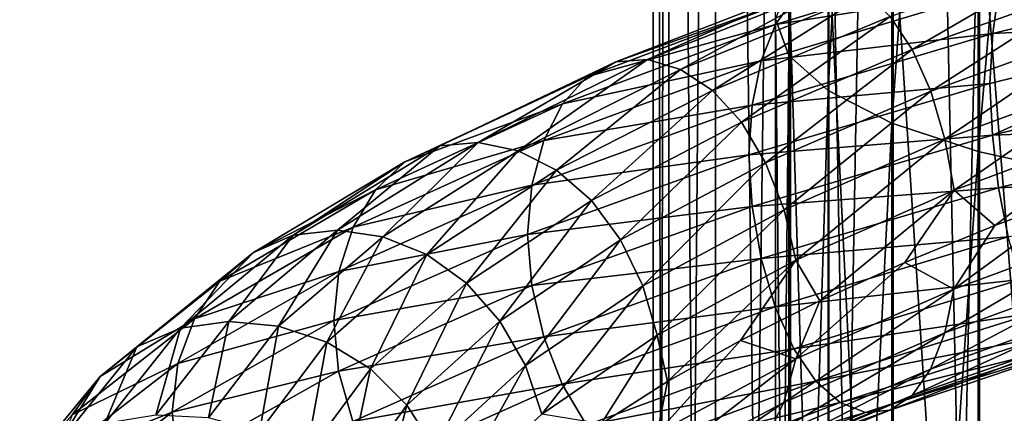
# Model space of a CAD drawing. Header units: metres. Extents: x -80 to 80, y -455 to 95.
# Tile 320 of 656: x -17.78 to -5.69, y -148.14 to -143.31. Entities that reach past the tile are written whole.
import ezdxf

# ---------------------------------------------------------------- set-up
doc = ezdxf.new("R2010")
doc.units = ezdxf.units.M
doc.layers.add('solid_501010_k_02', color=7, linetype='CONTINUOUS')
doc.layers.add('solid_501010_k_02_01', color=7, linetype='CONTINUOUS')

msp = doc.modelspace()

# ---------------------------------------------------------------- linework, layer by layer
at = {"layer": 'solid_501010_k_02'}
for points in [[(-7.071068, -182.796509, 229.594528), (-7.071068, -111.499275, 181.503937), (-8.314696, -112.346657, 180.24765)], [(-8.314696, -183.64389, 228.338242), (-8.314696, -112.346657, 180.24765), (-9.238795, -113.313431, 178.814346)], [(-8.314696, -183.64389, 228.338242), (-7.071068, -182.796509, 229.594528), (-8.314696, -112.346657, 180.24765)], [(-9.238795, -184.610657, 226.904938), (-9.238795, -113.313431, 178.814346), (-9.807853, -114.362434, 177.259125)], [(-9.238795, -184.610657, 226.904938), (-8.314696, -183.64389, 228.338242), (-9.238795, -113.313431, 178.814346)], [(-9.807853, -185.659668, 225.349716), (-9.807853, -114.362434, 177.259125), (-10, -115.453369, 175.641754)], [(-9.807853, -185.659668, 225.349716), (-9.238795, -184.610657, 226.904938), (-9.807853, -114.362434, 177.259125)], [(-10, -186.750595, 223.732346), (-10, -115.453369, 175.641754), (-9.807853, -116.544296, 174.024384)], [(-10, -186.750595, 223.732346), (-9.807853, -185.659668, 225.349716), (-10, -115.453369, 175.641754)], [(-9.807853, -187.841522, 222.114975), (-10, -186.750595, 223.732346), (-9.807853, -116.544296, 174.024384)], [(-9.807853, -187.841522, 222.114975), (-9.807853, -116.544296, 174.024384), (-9.238795, -117.593307, 172.469177)], [(-9.238795, -188.890533, 220.559753), (-9.807853, -187.841522, 222.114975), (-9.238795, -117.593307, 172.469177)], [(-9.238795, -188.890533, 220.559753), (-9.238795, -117.593307, 172.469177), (-8.314696, -118.560074, 171.035873)], [(-8.314696, -189.8573, 219.126465), (-9.238795, -188.890533, 220.559753), (-8.314696, -118.560074, 171.035873)], [(-8.338623, -128.167648, 1127.108154), (-8.338623, -143.746277, 1131.879883), (-8.499992, -143.297607, 1133.478516)], [(-7.856166, -128.72226, 1125.610596), (-8.338623, -143.746277, 1131.879883), (-8.338623, -128.167648, 1127.108154)], [(-7.856166, -128.72226, 1125.610596), (-7.856166, -144.177811, 1130.342407), (-8.338623, -143.746277, 1131.879883)], [(-8.002141, -142.872208, 1151.690186), (-10.461765, -143.825226, 1150.300781), (-8.273706, -143.042755, 1152.261353)], [(-8.499992, -143.297607, 1133.478516), (-8.33406, -159.028595, 1138.616089), (-8.33406, -142.84906, 1135.07666)], [(-8.273706, -143.042755, 1152.261353), (-10.816802, -144.007217, 1150.819092), (-8.501722, -143.365768, 1152.782104)], [(-10.461765, -143.825226, 1150.300781), (-10.816802, -144.007217, 1150.819092), (-8.273706, -143.042755, 1152.261353)], [(-8.501722, -143.365768, 1152.782104), (-11.114904, -144.33844, 1151.294556), (-8.676267, -143.813995, 1153.225952)], [(-10.816802, -144.007217, 1150.819092), (-11.114904, -144.33844, 1151.294556), (-8.501722, -143.365768, 1152.782104)], [(-8.499992, -143.297607, 1133.478516), (-8.499992, -159.346252, 1136.986816), (-8.33406, -159.028595, 1138.616089)], [(-8.338623, -143.746277, 1131.879883), (-8.499992, -159.346252, 1136.986816), (-8.499992, -143.297607, 1133.478516)], [(-8.338623, -143.746277, 1131.879883), (-8.338623, -159.664001, 1135.357056), (-8.499992, -159.346252, 1136.986816)], [(-7.856166, -144.177811, 1130.342407), (-8.338623, -159.664001, 1135.357056), (-8.338623, -143.746277, 1131.879883)], [(-10.461765, -143.825226, 1150.300781), (-12.6206, -144.857056, 1148.524658), (-10.816802, -144.007217, 1150.819092)], [(-12.147844, -144.813492, 1148.064331), (-12.6206, -144.857056, 1148.524658), (-10.461765, -143.825226, 1150.300781)], [(-10.069879, -143.798233, 1149.768433), (-12.147844, -144.813492, 1148.064331), (-10.461765, -143.825226, 1150.300781)], [(-11.660351, -144.91507, 1147.623169), (-12.147844, -144.813492, 1148.064331), (-10.069879, -143.798233, 1149.768433)], [(-9.665773, -143.918167, 1149.253784), (-11.660351, -144.91507, 1147.623169), (-10.069879, -143.798233, 1149.768433)], [(-8.676267, -143.813995, 1153.225952), (-11.343098, -144.791412, 1151.702759), (-8.787889, -144.357681, 1153.567017)], [(-11.114904, -144.33844, 1151.294556), (-11.343098, -144.791412, 1151.702759), (-8.676267, -143.813995, 1153.225952)], [(-10.816802, -144.007217, 1150.819092), (-13.0489, -145.052597, 1148.976929), (-11.114904, -144.33844, 1151.294556)], [(-12.6206, -144.857056, 1148.524658), (-13.0489, -145.052597, 1148.976929), (-10.816802, -144.007217, 1150.819092)], [(-11.187923, -145.154739, 1147.227783), (-11.660351, -144.91507, 1147.623169), (-9.665773, -143.918167, 1149.253784)], [(-9.274158, -144.176697, 1148.787842), (-11.187923, -145.154739, 1147.227783), (-9.665773, -143.918167, 1149.253784)], [(-10.760269, -145.525436, 1146.904663), (-11.187923, -145.154739, 1147.227783), (-9.274158, -144.176697, 1148.787842)], [(-8.919657, -144.565506, 1148.401489), (-10.760269, -145.525436, 1146.904663), (-9.274158, -144.176697, 1148.787842)], [(-7.856166, -144.177811, 1130.342407), (-7.856166, -159.969589, 1133.789673), (-8.338623, -159.664001, 1135.357056)], [(-11.114904, -144.33844, 1151.294556), (-13.408516, -145.393448, 1149.395996), (-11.343098, -144.791412, 1151.702759)], [(-13.0489, -145.052597, 1148.976929), (-13.408516, -145.393448, 1149.395996), (-11.114904, -144.33844, 1151.294556)], [(-8.787889, -144.357681, 1153.567017), (-11.489031, -145.336166, 1152.019775), (-8.827399, -144.965836, 1153.779175)], [(-11.343098, -144.791412, 1151.702759), (-11.489031, -145.336166, 1152.019775), (-8.787889, -144.357681, 1153.567017)], [(-10.401499, -146.009293, 1146.672119), (-10.760269, -145.525436, 1146.904663), (-8.919657, -144.565506, 1148.401489)], [(-8.622256, -145.065643, 1148.116577), (-10.401499, -146.009293, 1146.672119), (-8.919657, -144.565506, 1148.401489)], [(-12.6206, -144.857056, 1148.524658), (-14.417479, -145.952133, 1146.415771), (-13.0489, -145.052597, 1148.976929)], [(-13.877414, -145.889847, 1146.040039), (-14.417479, -145.952133, 1146.415771), (-12.6206, -144.857056, 1148.524658)], [(-12.147844, -144.813492, 1148.064331), (-13.877414, -145.889847, 1146.040039), (-12.6206, -144.857056, 1148.524658)], [(-13.320513, -145.970642, 1145.685181), (-13.877414, -145.889847, 1146.040039), (-12.147844, -144.813492, 1148.064331)], [(-11.343098, -144.791412, 1151.702759), (-13.683799, -145.851807, 1149.76001), (-11.489031, -145.336166, 1152.019775)], [(-13.408516, -145.393448, 1149.395996), (-13.683799, -145.851807, 1149.76001), (-11.343098, -144.791412, 1151.702759)], [(-11.660351, -144.91507, 1147.623169), (-13.320513, -145.970642, 1145.685181), (-12.147844, -144.813492, 1148.064331)], [(-12.780823, -146.188889, 1145.372681), (-13.320513, -145.970642, 1145.685181), (-11.660351, -144.91507, 1147.623169)], [(-11.187923, -145.154739, 1147.227783), (-12.780823, -146.188889, 1145.372681), (-11.660351, -144.91507, 1147.623169)], [(-8.827399, -144.965836, 1153.779175), (-11.545016, -145.943375, 1152.218506), (-8.788732, -145.599487, 1153.84375)], [(-11.489031, -145.336166, 1152.019775), (-11.545016, -145.943375, 1152.218506), (-8.827399, -144.965836, 1153.779175)], [(-13.0489, -145.052597, 1148.976929), (-14.906758, -146.162872, 1146.790649), (-13.408516, -145.393448, 1149.395996)], [(-14.417479, -145.952133, 1146.415771), (-14.906758, -146.162872, 1146.790649), (-13.0489, -145.052597, 1148.976929)], [(-10.127226, -146.572174, 1146.536499), (-10.401499, -146.009293, 1146.672119), (-8.622256, -145.065643, 1148.116577)], [(-8.394899, -145.642166, 1147.942017), (-10.127226, -146.572174, 1146.536499), (-8.622256, -145.065643, 1148.116577)], [(-12.29228, -146.53894, 1145.123901), (-12.780823, -146.188889, 1145.372681), (-11.187923, -145.154739, 1147.227783)], [(-10.760269, -145.525436, 1146.904663), (-12.29228, -146.53894, 1145.123901), (-11.187923, -145.154739, 1147.227783)], [(-11.489031, -145.336166, 1152.019775), (-13.859845, -146.397507, 1150.047485), (-11.545016, -145.943375, 1152.218506)], [(-13.683799, -145.851807, 1149.76001), (-13.859845, -146.397507, 1150.047485), (-11.489031, -145.336166, 1152.019775)], [(-13.408516, -145.393448, 1149.395996), (-15.317575, -146.514435, 1147.143799), (-13.683799, -145.851807, 1149.76001)], [(-14.906758, -146.162872, 1146.790649), (-15.317575, -146.514435, 1147.143799), (-13.408516, -145.393448, 1149.395996)], [(-6.310328, -145.399094, 1148.961182), (-7.956479, -146.757217, 1148.113647), (-8.249939, -146.259247, 1147.885376)], [(-11.882429, -147.004196, 1144.952881), (-12.29228, -146.53894, 1145.123901), (-10.760269, -145.525436, 1146.904663)], [(-10.401499, -146.009293, 1146.672119), (-11.882429, -147.004196, 1144.952881), (-10.760269, -145.525436, 1146.904663)], [(-11.545016, -145.943375, 1152.218506), (-11.490131, -146.568924, 1152.290649), (-8.788732, -145.599487, 1153.84375)], [(-8.788732, -145.599487, 1153.84375), (-11.490131, -146.568924, 1152.290649), (-8.677853, -146.236588, 1153.765747)], [(-9.952353, -147.178986, 1146.503784), (-10.127226, -146.572174, 1146.536499), (-8.394899, -145.642166, 1147.942017)], [(-8.249939, -146.259247, 1147.885376), (-9.952353, -147.178986, 1146.503784), (-8.394899, -145.642166, 1147.942017)], [(-14.417479, -145.952133, 1146.415771), (-15.801473, -147.093048, 1144.039429), (-14.906758, -146.162872, 1146.790649)], [(-15.209565, -147.010513, 1143.758057), (-15.801473, -147.093048, 1144.039429), (-14.417479, -145.952133, 1146.415771)], [(-13.683799, -145.851807, 1149.76001), (-15.632052, -146.978622, 1147.456299), (-13.859845, -146.397507, 1150.047485)], [(-15.317575, -146.514435, 1147.143799), (-15.632052, -146.978622, 1147.456299), (-13.683799, -145.851807, 1149.76001)], [(-13.877414, -145.889847, 1146.040039), (-15.209565, -147.010513, 1143.758057), (-14.417479, -145.952133, 1146.415771)], [(-14.599205, -147.068756, 1143.499756), (-15.209565, -147.010513, 1143.758057), (-13.877414, -145.889847, 1146.040039)], [(-13.320513, -145.970642, 1145.685181), (-14.599205, -147.068756, 1143.499756), (-13.877414, -145.889847, 1146.040039)], [(-11.545016, -145.943375, 1152.218506), (-13.920158, -146.998459, 1150.238525), (-11.490131, -146.568924, 1152.290649)], [(-13.859845, -146.397507, 1150.047485), (-13.920158, -146.998459, 1150.238525), (-11.545016, -145.943375, 1152.218506)], [(-14.007708, -147.263702, 1143.280273), (-14.599205, -147.068756, 1143.499756), (-13.320513, -145.970642, 1145.685181)], [(-12.780823, -146.188889, 1145.372681), (-14.007708, -147.263702, 1143.280273), (-13.320513, -145.970642, 1145.685181)], [(-11.569106, -147.551422, 1144.863525), (-11.882429, -147.004196, 1144.952881), (-10.401499, -146.009293, 1146.672119)], [(-10.127226, -146.572174, 1146.536499), (-11.569106, -147.551422, 1144.863525), (-10.401499, -146.009293, 1146.672119)], [(-14.906758, -146.162872, 1146.790649), (-16.337721, -147.32016, 1144.327759), (-15.317575, -146.514435, 1147.143799)], [(-15.801473, -147.093048, 1144.039429), (-16.337721, -147.32016, 1144.327759), (-14.906758, -146.162872, 1146.790649)], [(-13.472268, -147.591263, 1143.114746), (-14.007708, -147.263702, 1143.280273), (-12.780823, -146.188889, 1145.372681)], [(-12.29228, -146.53894, 1145.123901), (-13.472268, -147.591263, 1143.114746), (-12.780823, -146.188889, 1145.372681)], [(-11.490131, -146.568924, 1152.290649), (-11.345171, -147.196564, 1152.231079), (-8.677853, -146.236588, 1153.765747)], [(-8.677853, -146.236588, 1153.765747), (-11.345171, -147.196564, 1152.231079), (-8.503948, -146.831024, 1153.554077)], [(-8.249939, -146.259247, 1147.885376), (-9.824926, -147.747589, 1146.642822), (-9.952353, -147.178986, 1146.503784)], [(-8.249939, -146.259247, 1147.885376), (-8.92917, -147.244415, 1147.421265), (-9.824926, -147.747589, 1146.642822)], [(-8.249939, -146.259247, 1147.885376), (-7.956479, -146.757217, 1148.113647), (-8.92917, -147.244415, 1147.421265)], [(-13.859845, -146.397507, 1150.047485), (-15.833164, -147.525101, 1147.709351), (-13.920158, -146.998459, 1150.238525)], [(-15.632052, -146.978622, 1147.456299), (-15.833164, -147.525101, 1147.709351), (-13.859845, -146.397507, 1150.047485)], [(-15.317575, -146.514435, 1147.143799), (-16.787973, -147.683136, 1144.6073), (-15.632052, -146.978622, 1147.456299)], [(-16.337721, -147.32016, 1144.327759), (-16.787973, -147.683136, 1144.6073), (-15.317575, -146.514435, 1147.143799)], [(-13.023073, -148.036179, 1143.012695), (-13.472268, -147.591263, 1143.114746), (-12.29228, -146.53894, 1145.123901)], [(-11.882429, -147.004196, 1144.952881), (-13.023073, -148.036179, 1143.012695), (-12.29228, -146.53894, 1145.123901)], [(-13.920158, -146.998459, 1150.238525), (-13.861173, -147.618713, 1150.312012), (-11.490131, -146.568924, 1152.290649)], [(-11.490131, -146.568924, 1152.290649), (-13.861173, -147.618713, 1150.312012), (-11.345171, -147.196564, 1152.231079)], [(-11.369335, -148.146393, 1144.859009), (-11.569106, -147.551422, 1144.863525), (-10.127226, -146.572174, 1146.536499)], [(-9.952353, -147.178986, 1146.503784), (-11.369335, -148.146393, 1144.859009), (-10.127226, -146.572174, 1146.536499)], [(-11.345171, -147.196564, 1152.231079), (-11.117814, -147.779236, 1152.050293), (-8.503948, -146.831024, 1153.554077)], [(-8.503948, -146.831024, 1153.554077), (-11.117814, -147.779236, 1152.050293), (-8.276468, -147.344803, 1153.219727)], [(-15.632052, -146.978622, 1147.456299), (-17.132639, -148.153412, 1144.862305), (-15.833164, -147.525101, 1147.709351)], [(-16.787973, -147.683136, 1144.6073), (-17.132639, -148.153412, 1144.862305), (-15.632052, -146.978622, 1147.456299)], [(-15.209565, -147.010513, 1143.758057), (-16.103968, -148.158478, 1141.285645), (-15.801473, -147.093048, 1144.039429)], [(-15.457715, -148.193085, 1141.131592), (-16.103968, -148.158478, 1141.285645), (-15.209565, -147.010513, 1143.758057)], [(-13.920158, -146.998459, 1150.238525), (-15.903956, -148.122482, 1147.884399), (-13.861173, -147.618713, 1150.312012)], [(-15.833164, -147.525101, 1147.709351), (-15.903956, -148.122482, 1147.884399), (-13.920158, -146.998459, 1150.238525)], [(-14.599205, -147.068756, 1143.499756), (-15.457715, -148.193085, 1141.131592), (-15.209565, -147.010513, 1143.758057)], [(-12.679673, -148.566269, 1142.97522), (-13.023073, -148.036179, 1143.012695), (-11.882429, -147.004196, 1144.952881)], [(-11.569106, -147.551422, 1144.863525), (-12.679673, -148.566269, 1142.97522), (-11.882429, -147.004196, 1144.952881)], [(-15.801473, -147.093048, 1144.039429), (-16.730682, -148.262161, 1141.46521), (-16.337721, -147.32016, 1144.327759)], [(-16.103968, -148.158478, 1141.285645), (-16.730682, -148.262161, 1141.46521), (-15.801473, -147.093048, 1144.039429)], [(-14.831435, -148.363571, 1141.012207), (-15.457715, -148.193085, 1141.131592), (-14.599205, -147.068756, 1143.499756)], [(-14.007708, -147.263702, 1143.280273), (-14.831435, -148.363571, 1141.012207), (-14.599205, -147.068756, 1143.499756)], [(-14.264508, -148.66745, 1140.936646), (-14.831435, -148.363571, 1141.012207), (-14.007708, -147.263702, 1143.280273)], [(-13.472268, -147.591263, 1143.114746), (-14.264508, -148.66745, 1140.936646), (-14.007708, -147.263702, 1143.280273)], [(-13.861173, -147.618713, 1150.312012), (-13.6863, -148.234711, 1150.276001), (-11.345171, -147.196564, 1152.231079)], [(-11.345171, -147.196564, 1152.231079), (-13.6863, -148.234711, 1150.276001), (-11.117814, -147.779236, 1152.050293)], [(-9.952353, -147.178986, 1146.503784), (-10.63827, -148.265732, 1145.784424), (-11.369335, -148.146393, 1144.859009)], [(-9.952353, -147.178986, 1146.503784), (-9.824926, -147.747589, 1146.642822), (-10.63827, -148.265732, 1145.784424)], [(-9.95368, -148.379364, 1146.763672), (-9.824926, -147.747589, 1146.642822), (-8.92917, -147.244415, 1147.421265)], [(-8.25104, -147.467712, 1148.150879), (-9.95368, -148.379364, 1146.763672), (-8.92917, -147.244415, 1147.421265)], [(-16.337721, -147.32016, 1144.327759), (-17.298466, -148.506317, 1141.6604), (-16.787973, -147.683136, 1144.6073)], [(-16.730682, -148.262161, 1141.46521), (-17.298466, -148.506317, 1141.6604), (-16.337721, -147.32016, 1144.327759)], [(-11.117814, -147.779236, 1152.050293), (-10.820414, -148.279709, 1151.757446), (-8.276468, -147.344803, 1153.219727)], [(-10.129726, -148.918076, 1147.044434), (-9.95368, -148.379364, 1146.763672), (-8.25104, -147.467712, 1148.150879)], [(-8.396973, -148.00415, 1148.460815), (-10.129726, -148.918076, 1147.044434), (-8.25104, -147.467712, 1148.150879)], [(-15.833164, -147.525101, 1147.709351), (-17.353056, -148.700439, 1145.077148), (-15.903956, -148.122482, 1147.884399)], [(-17.132639, -148.153412, 1144.862305), (-17.353056, -148.700439, 1145.077148), (-15.833164, -147.525101, 1147.709351)], [(-15.903956, -148.122482, 1147.884399), (-15.834681, -148.732605, 1147.967041), (-13.861173, -147.618713, 1150.312012)], [(-13.861173, -147.618713, 1150.312012), (-15.834681, -148.732605, 1147.967041), (-13.6863, -148.234711, 1150.276001)], [(-13.788899, -149.090927, 1140.90918), (-14.264508, -148.66745, 1140.936646), (-13.472268, -147.591263, 1143.114746)], [(-13.023073, -148.036179, 1143.012695), (-13.788899, -149.090927, 1140.90918), (-13.472268, -147.591263, 1143.114746)], [(-12.460725, -149.148178, 1143.002686), (-12.679673, -148.566269, 1142.97522), (-11.569106, -147.551422, 1144.863525)], [(-11.369335, -148.146393, 1144.859009), (-12.460725, -149.148178, 1143.002686), (-11.569106, -147.551422, 1144.863525)], [(-16.787973, -147.683136, 1144.6073), (-17.775196, -148.881073, 1141.860596), (-17.132639, -148.153412, 1144.862305)], [(-17.298466, -148.506317, 1141.6604), (-17.775196, -148.881073, 1141.860596), (-16.787973, -147.683136, 1144.6073)], [(-9.95368, -148.379364, 1146.763672), (-10.63827, -148.265732, 1145.784424), (-9.824926, -147.747589, 1146.642822)], [(-13.6863, -148.234711, 1150.276001), (-13.412026, -148.803055, 1150.134155), (-11.117814, -147.779236, 1152.050293)], [(-11.117814, -147.779236, 1152.050293), (-13.412026, -148.803055, 1150.134155), (-10.820414, -148.279709, 1151.757446)], [(-10.405009, -149.374084, 1147.400513), (-10.129726, -148.918076, 1147.044434), (-8.396973, -148.00415, 1148.460815)], [(-8.625166, -148.454163, 1148.86084), (-10.405009, -149.374084, 1147.400513), (-8.396973, -148.00415, 1148.460815)], [(-15.903956, -148.122482, 1147.884399), (-17.429758, -149.291977, 1145.238281), (-15.834681, -148.732605, 1147.967041)], [(-17.353056, -148.700439, 1145.077148), (-17.429758, -149.291977, 1145.238281), (-15.903956, -148.122482, 1147.884399)], [(-13.425304, -149.602875, 1140.927734), (-13.788899, -149.090927, 1140.90918), (-13.023073, -148.036179, 1143.012695)], [(-12.679673, -148.566269, 1142.97522), (-13.425304, -149.602875, 1140.927734), (-13.023073, -148.036179, 1143.012695)]]:
    msp.add_3dface(points, dxfattribs=at)
at = {"layer": 'solid_501010_k_02_01'}
for points in [[(-5.555702, -182.101074, 230.625549), (-5.555702, -110.803848, 182.534958), (-7.071068, -111.499275, 181.503937)], [(-7.071068, -182.796509, 229.594528), (-5.555702, -182.101074, 230.625549), (-7.071068, -111.499275, 181.503937)], [(-8.314696, -189.8573, 219.126465), (-8.314696, -118.560074, 171.035873), (-7.071068, -119.407455, 169.779587)], [(-7.071068, -190.704681, 217.870163), (-8.314696, -189.8573, 219.126465), (-7.071068, -119.407455, 169.779587)], [(-7.071068, -190.704681, 217.870163), (-7.071068, -119.407455, 169.779587), (-5.555702, -120.102882, 168.748566)], [(-5.555702, -191.400116, 216.839157), (-7.071068, -190.704681, 217.870163), (-5.555702, -120.102882, 168.748566)], [(-7.071198, -129.233459, 1124.230347), (-7.856166, -144.177811, 1130.342407), (-7.856166, -128.72226, 1125.610596)], [(-7.071198, -129.233459, 1124.230347), (-7.071198, -144.575562, 1128.925293), (-7.856166, -144.177811, 1130.342407)], [(-6.013947, -129.68158, 1123.020386), (-7.071198, -144.575562, 1128.925293), (-7.071198, -129.233459, 1124.230347)], [(-6.013947, -129.68158, 1123.020386), (-6.013947, -144.924225, 1127.682983), (-7.071198, -144.575562, 1128.925293)], [(-4.725122, -130.049347, 1122.027466), (-6.013947, -144.924225, 1127.682983), (-6.013947, -129.68158, 1123.020386)], [(-4.725122, -130.049347, 1122.027466), (-4.725122, -145.210373, 1126.663452), (-6.013947, -144.924225, 1127.682983)], [(-5.997412, -141.672882, 1139.267456), (-4.705681, -157.993683, 1143.924194), (-4.705681, -141.387695, 1140.283569)], [(-7.058206, -142.020752, 1138.027954), (-5.997412, -158.195648, 1142.888306), (-5.997412, -141.672882, 1139.267456)], [(-5.997412, -141.672882, 1139.267456), (-5.997412, -158.195648, 1142.888306), (-4.705681, -157.993683, 1143.924194)], [(-7.847216, -142.417908, 1136.612915), (-7.058206, -158.442001, 1141.624756), (-7.058206, -142.020752, 1138.027954)], [(-7.058206, -142.020752, 1138.027954), (-7.058206, -158.442001, 1141.624756), (-5.997412, -158.195648, 1142.888306)], [(-8.33406, -142.84906, 1135.07666), (-7.847216, -158.723267, 1140.182129), (-7.847216, -142.417908, 1136.612915)], [(-7.847216, -142.417908, 1136.612915), (-7.847216, -158.723267, 1140.182129), (-7.058206, -158.442001, 1141.624756)], [(-6.822591, -143.672363, 1149.568237), (-7.093747, -143.26857, 1150.004883), (-4.710626, -142.4422, 1150.841797)], [(-4.530564, -142.857376, 1150.369385), (-6.822591, -143.672363, 1149.568237), (-4.710626, -142.4422, 1150.841797)], [(-5.645597, -142.489487, 1153.814209), (-8.501722, -143.365768, 1152.782104), (-5.761503, -142.933807, 1154.284058)], [(-8.273706, -143.042755, 1152.261353), (-8.501722, -143.365768, 1152.782104), (-5.645597, -142.489487, 1153.814209)], [(-2.715124, -142.70488, 1155.210449), (-5.835627, -143.476349, 1154.642822), (-2.742099, -143.318756, 1155.434692)], [(-5.761503, -142.933807, 1154.284058), (-5.835627, -143.476349, 1154.642822), (-2.715124, -142.70488, 1155.210449)], [(-10.069879, -143.798233, 1149.768433), (-10.461765, -143.825226, 1150.300781), (-8.002141, -142.872208, 1151.690186)], [(-7.702389, -142.8591, 1151.100342), (-10.069879, -143.798233, 1149.768433), (-8.002141, -142.872208, 1151.690186)], [(-9.665773, -143.918167, 1149.253784), (-10.069879, -143.798233, 1149.768433), (-7.702389, -142.8591, 1151.100342)], [(-7.393291, -142.994354, 1150.526978), (-9.665773, -143.918167, 1149.253784), (-7.702389, -142.8591, 1151.100342)], [(-8.33406, -142.84906, 1135.07666), (-8.33406, -159.028595, 1138.616089), (-7.847216, -158.723267, 1140.182129)], [(-6.595111, -144.185944, 1149.242065), (-6.822591, -143.672363, 1149.568237), (-4.530564, -142.857376, 1150.369385)], [(-4.379505, -143.381088, 1150.013672), (-6.595111, -144.185944, 1149.242065), (-4.530564, -142.857376, 1150.369385)], [(-9.274158, -144.176697, 1148.787842), (-9.665773, -143.918167, 1149.253784), (-7.393291, -142.994354, 1150.526978)], [(-7.093747, -143.26857, 1150.004883), (-9.274158, -144.176697, 1148.787842), (-7.393291, -142.994354, 1150.526978)], [(-5.761503, -142.933807, 1154.284058), (-8.676267, -143.813995, 1153.225952), (-5.835627, -143.476349, 1154.642822)], [(-8.501722, -143.365768, 1152.782104), (-8.676267, -143.813995, 1153.225952), (-5.761503, -142.933807, 1154.284058)], [(-8.919657, -144.565506, 1148.401489), (-9.274158, -144.176697, 1148.787842), (-7.093747, -143.26857, 1150.004883)], [(-6.822591, -143.672363, 1149.568237), (-8.919657, -144.565506, 1148.401489), (-7.093747, -143.26857, 1150.004883)], [(-6.421207, -144.773651, 1149.036499), (-6.595111, -144.185944, 1149.242065), (-4.379505, -143.381088, 1150.013672)], [(-4.264023, -143.977173, 1149.786377), (-6.421207, -144.773651, 1149.036499), (-4.379505, -143.381088, 1150.013672)], [(-2.742099, -143.318756, 1155.434692), (-5.87128, -144.08876, 1154.860474), (-5.836185, -144.724457, 1154.924805)], [(-5.835627, -143.476349, 1154.642822), (-5.87128, -144.08876, 1154.860474), (-2.742099, -143.318756, 1155.434692)], [(-2.742099, -143.318756, 1155.434692), (-5.836185, -144.724457, 1154.924805), (-2.715384, -143.956314, 1155.49707)], [(-5.835627, -143.476349, 1154.642822), (-8.787889, -144.357681, 1153.567017), (-5.87128, -144.08876, 1154.860474)], [(-8.676267, -143.813995, 1153.225952), (-8.787889, -144.357681, 1153.567017), (-5.835627, -143.476349, 1154.642822)], [(-8.622256, -145.065643, 1148.116577), (-8.919657, -144.565506, 1148.401489), (-6.822591, -143.672363, 1149.568237)], [(-6.595111, -144.185944, 1149.242065), (-8.622256, -145.065643, 1148.116577), (-6.822591, -143.672363, 1149.568237)], [(-6.310328, -145.399094, 1148.961182), (-6.421207, -144.773651, 1149.036499), (-4.264023, -143.977173, 1149.786377)], [(-4.190394, -144.60878, 1149.69812), (-6.310328, -145.399094, 1148.961182), (-4.264023, -143.977173, 1149.786377)], [(-2.715384, -143.956314, 1155.49707), (-5.836185, -144.724457, 1154.924805), (-2.681126, -144.604614, 1155.399658)], [(-5.87128, -144.08876, 1154.860474), (-8.827399, -144.965836, 1153.779175), (-5.836185, -144.724457, 1154.924805)], [(-8.787889, -144.357681, 1153.567017), (-8.827399, -144.965836, 1153.779175), (-5.87128, -144.08876, 1154.860474)], [(-8.394899, -145.642166, 1147.942017), (-8.622256, -145.065643, 1148.116577), (-6.595111, -144.185944, 1149.242065)], [(-6.421207, -144.773651, 1149.036499), (-8.394899, -145.642166, 1147.942017), (-6.595111, -144.185944, 1149.242065)], [(-7.071198, -144.575562, 1128.925293), (-7.856166, -159.969589, 1133.789673), (-7.856166, -144.177811, 1130.342407)], [(-7.071198, -144.575562, 1128.925293), (-7.071198, -160.251266, 1132.344849), (-7.856166, -159.969589, 1133.789673)], [(-6.013947, -144.924225, 1127.682983), (-7.071198, -160.251266, 1132.344849), (-7.071198, -144.575562, 1128.925293)], [(-4.190394, -144.60878, 1149.69812), (-5.807756, -145.834183, 1149.221558), (-6.310328, -145.399094, 1148.961182)], [(-5.836185, -144.724457, 1154.924805), (-5.762556, -145.36853, 1154.833984), (-2.681126, -144.604614, 1155.399658)], [(-4.190394, -144.60878, 1149.69812), (-4.656344, -145.404404, 1149.622925), (-5.807756, -145.834183, 1149.221558)], [(-2.681126, -144.604614, 1155.399658), (-5.762556, -145.36853, 1154.833984), (-2.627397, -145.213272, 1155.154419)], [(-8.827399, -144.965836, 1153.779175), (-8.788732, -145.599487, 1153.84375), (-5.836185, -144.724457, 1154.924805)], [(-5.836185, -144.724457, 1154.924805), (-8.788732, -145.599487, 1153.84375), (-5.762556, -145.36853, 1154.833984)], [(-8.249939, -146.259247, 1147.885376), (-8.394899, -145.642166, 1147.942017), (-6.421207, -144.773651, 1149.036499)], [(-6.310328, -145.399094, 1148.961182), (-8.249939, -146.259247, 1147.885376), (-6.421207, -144.773651, 1149.036499)], [(-6.013947, -144.924225, 1127.682983), (-6.013947, -160.498199, 1131.078369), (-7.071198, -160.251266, 1132.344849)], [(-4.725122, -145.210373, 1126.663452), (-6.013947, -160.498199, 1131.078369), (-6.013947, -144.924225, 1127.682983)], [(-4.725122, -145.210373, 1126.663452), (-4.725122, -160.700836, 1130.039063), (-6.013947, -160.498199, 1131.078369)], [(-5.762556, -145.36853, 1154.833984), (-5.647074, -145.971725, 1154.600708), (-2.627397, -145.213272, 1155.154419)], [(-8.788732, -145.599487, 1153.84375), (-8.677853, -146.236588, 1153.765747), (-5.762556, -145.36853, 1154.833984)], [(-5.762556, -145.36853, 1154.833984), (-8.677853, -146.236588, 1153.765747), (-5.647074, -145.971725, 1154.600708)], [(-6.310328, -145.399094, 1148.961182), (-6.912477, -146.286285, 1148.716064), (-7.956479, -146.757217, 1148.113647)], [(-6.310328, -145.399094, 1148.961182), (-5.807756, -145.834183, 1149.221558), (-6.912477, -146.286285, 1148.716064)], [(-6.31117, -146.613846, 1149.231934), (-5.807756, -145.834183, 1149.221558), (-4.656344, -145.404404, 1149.622925)], [(-4.190953, -145.827835, 1149.973633), (-6.31117, -146.613846, 1149.231934), (-4.656344, -145.404404, 1149.622925)], [(-6.422793, -147.148163, 1149.565552), (-6.31117, -146.613846, 1149.231934), (-4.190953, -145.827835, 1149.973633)], [(-4.265077, -146.360275, 1150.324707), (-6.422793, -147.148163, 1149.565552), (-4.190953, -145.827835, 1149.973633)], [(-6.31117, -146.613846, 1149.231934), (-6.912477, -146.286285, 1148.716064), (-5.807756, -145.834183, 1149.221558)], [(-8.677853, -146.236588, 1153.765747), (-8.503948, -146.831024, 1153.554077), (-5.647074, -145.971725, 1154.600708)], [(-5.647074, -145.971725, 1154.600708), (-8.503948, -146.831024, 1153.554077), (-5.496016, -146.495544, 1154.236816)], [(-8.25104, -147.467712, 1148.150879), (-7.956479, -146.757217, 1148.113647), (-6.912477, -146.286285, 1148.716064)], [(-6.31117, -146.613846, 1149.231934), (-8.25104, -147.467712, 1148.150879), (-6.912477, -146.286285, 1148.716064)], [(-6.597337, -147.592957, 1150.000977), (-6.422793, -147.148163, 1149.565552), (-4.265077, -146.360275, 1150.324707)], [(-4.380983, -146.800812, 1150.786011), (-6.597337, -147.592957, 1150.000977), (-4.265077, -146.360275, 1150.324707)], [(-8.503948, -146.831024, 1153.554077), (-8.276468, -147.344803, 1153.219727), (-5.496016, -146.495544, 1154.236816)], [(-5.496016, -146.495544, 1154.236816), (-8.276468, -147.344803, 1153.219727), (-5.315954, -146.90361, 1153.756226)], [(-8.396973, -148.00415, 1148.460815), (-8.25104, -147.467712, 1148.150879), (-6.31117, -146.613846, 1149.231934)], [(-6.422793, -147.148163, 1149.565552), (-8.396973, -148.00415, 1148.460815), (-6.31117, -146.613846, 1149.231934)], [(-8.25104, -147.467712, 1148.150879), (-8.92917, -147.244415, 1147.421265), (-7.956479, -146.757217, 1148.113647)], [(-8.276468, -147.344803, 1153.219727), (-8.005313, -147.742035, 1152.775146), (-5.315954, -146.90361, 1153.756226)], [(-5.315954, -146.90361, 1153.756226), (-8.005313, -147.742035, 1152.775146), (-5.11704, -147.177139, 1153.187256)], [(-6.825353, -147.91925, 1150.514282), (-6.597337, -147.592957, 1150.000977), (-4.380983, -146.800812, 1150.786011)], [(-4.532398, -147.120712, 1151.332275), (-6.825353, -147.91925, 1150.514282), (-4.380983, -146.800812, 1150.786011)], [(-8.625166, -148.454163, 1148.86084), (-8.396973, -148.00415, 1148.460815), (-6.422793, -147.148163, 1149.565552)], [(-6.597337, -147.592957, 1150.000977), (-8.625166, -148.454163, 1148.86084), (-6.422793, -147.148163, 1149.565552)], [(-7.096919, -148.099213, 1151.081055), (-6.825353, -147.91925, 1150.514282), (-4.532398, -147.120712, 1151.332275)], [(-4.712732, -147.292358, 1151.937378), (-7.096919, -148.099213, 1151.081055), (-4.532398, -147.120712, 1151.332275)], [(-8.005313, -147.742035, 1152.775146), (-7.705768, -148.004501, 1152.246704), (-5.11704, -147.177139, 1153.187256)], [(-5.11704, -147.177139, 1153.187256), (-7.705768, -148.004501, 1152.246704), (-4.911783, -147.308975, 1152.568237)], [(-8.276468, -147.344803, 1153.219727), (-10.820414, -148.279709, 1151.757446), (-8.005313, -147.742035, 1152.775146)], [(-7.705768, -148.004501, 1152.246704), (-7.396671, -148.125626, 1151.670166), (-4.911783, -147.308975, 1152.568237)], [(-7.396671, -148.125626, 1151.670166), (-7.096919, -148.099213, 1151.081055), (-4.712732, -147.292358, 1151.937378)], [(-4.911783, -147.308975, 1152.568237), (-7.396671, -148.125626, 1151.670166), (-4.712732, -147.292358, 1151.937378)], [(-8.923267, -148.788498, 1149.328979), (-8.625166, -148.454163, 1148.86084), (-6.597337, -147.592957, 1150.000977)], [(-6.825353, -147.91925, 1150.514282), (-8.923267, -148.788498, 1149.328979), (-6.597337, -147.592957, 1150.000977)], [(-10.820414, -148.279709, 1151.757446), (-10.465912, -148.662735, 1151.363281), (-8.005313, -147.742035, 1152.775146)], [(-8.005313, -147.742035, 1152.775146), (-10.465912, -148.662735, 1151.363281), (-7.705768, -148.004501, 1152.246704)], [(-10.465912, -148.662735, 1151.363281), (-10.074297, -148.910782, 1150.891479), (-7.705768, -148.004501, 1152.246704)], [(-7.705768, -148.004501, 1152.246704), (-10.074297, -148.910782, 1150.891479), (-7.396671, -148.125626, 1151.670166)], [(-9.278305, -148.97905, 1149.842651), (-8.923267, -148.788498, 1149.328979), (-6.825353, -147.91925, 1150.514282)], [(-7.096919, -148.099213, 1151.081055), (-9.278305, -148.97905, 1149.842651), (-6.825353, -147.91925, 1150.514282)], [(-10.074297, -148.910782, 1150.891479), (-9.670192, -149.018051, 1150.374023), (-7.396671, -148.125626, 1151.670166)], [(-9.670192, -149.018051, 1150.374023), (-9.278305, -148.97905, 1149.842651), (-7.096919, -148.099213, 1151.081055)], [(-7.396671, -148.125626, 1151.670166), (-9.670192, -149.018051, 1150.374023), (-7.096919, -148.099213, 1151.081055)]]:
    msp.add_3dface(points, dxfattribs=at)

doc.saveas('drawing.dxf')
